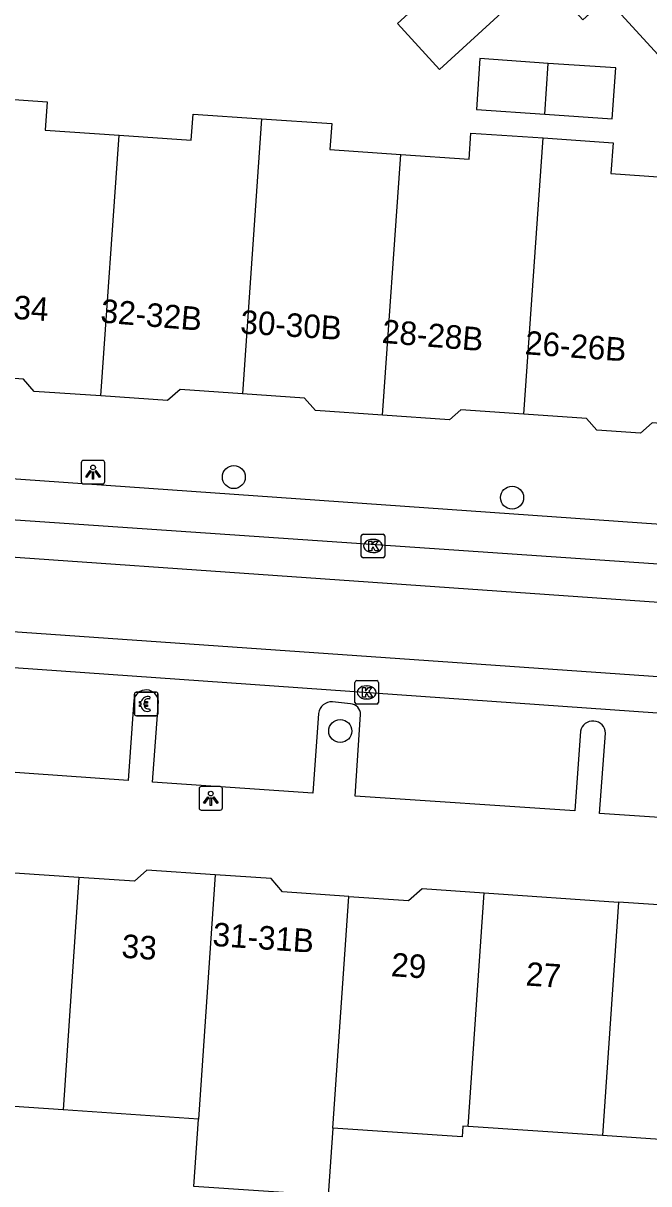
# Model space of a CAD drawing. Extents: x 159961 to 160856, y 382704 to 383353.
# Drawn here: x 160765.54 to 160792.15, y 382922.29 to 382971.65 of the extents above; entities that cross this region are included whole.
import ezdxf

# ---------------------------------------------------------------- set-up
doc = ezdxf.new("R2010")
doc.units = 0
for name, color, linetype in [('IMGEO_Betaalautomaat', 7, 'Continuous'), ('IMGEO_Boom', 7, 'Continuous'), ('IMGEO_Kolk', 7, 'Continuous'), ('IMGEO_Lichtpunt', 7, 'Continuous'), ('IMGEO_Pand', 7, 'Continuous'), ('IMGEO_Pand_nummerreeks', 7, 'Continuous'), ('IMGEO_Rijbaan_lokaal_open', 7, 'Continuous'), ('IMGEO_Voetpad_open', 7, 'Continuous')]:
    doc.layers.add(name, color=color, linetype=linetype)

msp = doc.modelspace()

# ---------------------------------------------------------------- linework, layer by layer
at = {"layer": 'IMGEO_Betaalautomaat'}
for p, q in [((160770.266, 382942.276), (160770.266, 382943.117)), ((160770.266, 382943.117), (160770.266, 382942.276)), ((160770.341, 382943.2), (160771.182, 382943.2)), ((160771.182, 382943.2), (160770.341, 382943.2)), ((160770.928, 382943.005), (160770.911, 382942.905)), ((160771.265, 382943.126), (160771.265, 382942.285)), ((160771.265, 382942.285), (160771.265, 382943.126)), ((160770.549, 382942.664), (160770.549, 382942.732)), ((160770.67, 382942.732), (160770.67, 382942.664)), ((160770.915, 382942.499), (160770.937, 382942.412)), ((160771.191, 382942.201), (160770.35, 382942.201)), ((160770.35, 382942.201), (160771.191, 382942.201))]:
    msp.add_line(p, q, dxfattribs=at)
for points in [[(160770.549, 382942.732), (160770.48, 382942.732), (160770.48, 382942.801), (160770.559, 382942.801)], [(160770.554, 382942.595), (160770.48, 382942.595), (160770.48, 382942.664), (160770.549, 382942.664)], [(160770.681, 382942.801), (160770.828, 382942.801), (160770.828, 382942.732), (160770.67, 382942.732)], [(160770.67, 382942.664), (160770.828, 382942.664), (160770.828, 382942.595), (160770.684, 382942.595)]]:
    msp.add_lwpolyline(points, dxfattribs=at)
for centre, radius, start, end in [((160770.344, 382943.123), 0.0779, 92.4484, 184.2845), ((160770.344, 382943.123), 0.0779, 92.4484, 184.2845), ((160770.842, 382942.725), 0.293, 73.014, 165.0139), ((160771.188, 382943.123), 0.0779, 2.4484, 94.2845), ((160771.188, 382943.123), 0.0779, 2.4484, 94.2845), ((160770.815, 382942.65), 0.267, 191.8096, 297.0389), ((160770.848, 382942.738), 0.179, 69.3236, 159.5683), ((160770.848, 382942.665), 0.179, 202.7625, 291.8693), ((160770.344, 382942.279), 0.0779, 182.4484, 274.2845), ((160770.344, 382942.279), 0.0779, 182.4484, 274.2845), ((160771.188, 382942.279), 0.0779, 272.4484, 4.2845), ((160771.188, 382942.279), 0.0779, 272.4484, 4.2845)]:
    msp.add_arc(centre, radius, start, end, dxfattribs=at)
at = {"layer": 'IMGEO_Boom'}
for centre in [(160774.497, 382952.347), (160786.334, 382951.475), (160779.023, 382941.547)]:
    msp.add_circle(centre, 0.489, dxfattribs=at)
at = {"layer": 'IMGEO_Kolk'}
for p, q in [((160779.992, 382949.918), (160780.844, 382949.918)), ((160779.917, 382948.992), (160779.917, 382949.844)), ((160780.405, 382949.698), (160780.43, 382949.698)), ((160780.918, 382949.844), (160780.918, 382948.992)), ((160780.844, 382948.918), (160779.992, 382948.918)), ((160780.428, 382949.138), (160780.403, 382949.138)), ((160779.649, 382942.767), (160779.649, 382943.619)), ((160779.724, 382943.693), (160780.576, 382943.693)), ((160780.65, 382943.619), (160780.65, 382942.767)), ((160780.137, 382943.473), (160780.162, 382943.473)), ((160780.576, 382942.693), (160779.724, 382942.693)), ((160780.16, 382942.913), (160780.135, 382942.913))]:
    msp.add_line(p, q, dxfattribs=at)
for points in [[(160779.992, 382949.918), (160780.844, 382949.918)], [(160779.917, 382948.992), (160779.917, 382949.844)], [(160780.238, 382949.618), (160780.361, 382949.618), (160780.361, 382949.467), (160780.491, 382949.618), (160780.655, 382949.618), (160780.509, 382949.467), (160780.662, 382949.218), (160780.51, 382949.218), (160780.425, 382949.382), (160780.361, 382949.315), (160780.361, 382949.218), (160780.238, 382949.218), (160780.238, 382949.618)], [(160780.918, 382949.844), (160780.918, 382948.992)], [(160780.844, 382948.918), (160779.992, 382948.918)], [(160779.649, 382942.767), (160779.649, 382943.619)], [(160779.724, 382943.693), (160780.576, 382943.693)], [(160780.65, 382943.619), (160780.65, 382942.767)], [(160779.97, 382943.393), (160780.093, 382943.393), (160780.093, 382943.242), (160780.223, 382943.393), (160780.387, 382943.393), (160780.241, 382943.242), (160780.394, 382942.993), (160780.242, 382942.993), (160780.157, 382943.157), (160780.093, 382943.09), (160780.093, 382942.993), (160779.97, 382942.993), (160779.97, 382943.393)], [(160780.576, 382942.693), (160779.724, 382942.693)]]:
    msp.add_lwpolyline(points, dxfattribs=at)
for centre, start, end in [((160779.994, 382949.842), 91.552, 178.448), ((160779.994, 382949.842), 91.552, 178.448), ((160780.842, 382949.842), 1.552, 88.448), ((160780.842, 382949.842), 1.552, 88.448), ((160779.994, 382948.994), 181.552, 268.448), ((160779.994, 382948.994), 181.552, 268.448), ((160780.842, 382948.994), 271.552, 358.448), ((160780.842, 382948.994), 271.552, 358.448), ((160779.726, 382943.617), 91.552, 178.448), ((160779.726, 382943.617), 91.552, 178.448), ((160780.574, 382943.617), 1.552, 88.448), ((160780.574, 382943.617), 1.552, 88.448), ((160779.726, 382942.769), 181.552, 268.448), ((160779.726, 382942.769), 181.552, 268.448), ((160780.574, 382942.769), 271.552, 358.448), ((160780.574, 382942.769), 271.552, 358.448)]:
    msp.add_arc(centre, 0.0765, start, end, dxfattribs=at)
for centre, major_axis, ratio, start_param, end_param in [((160780.404, 382949.418), (-0.387, 0.002), 0.722429, 4.712389, 7.853982), ((160780.429, 382949.418), (-0.39, 0.002), 0.717154, 1.570796, 4.712389), ((160780.136, 382943.193), (-0.387, 0.002), 0.722429, 4.712389, 7.853982), ((160780.161, 382943.193), (-0.39, 0.002), 0.717154, 1.570796, 4.712389)]:
    msp.add_ellipse(centre, major_axis=major_axis, ratio=ratio, start_param=start_param, end_param=end_param, dxfattribs=at)
at = {"layer": 'IMGEO_Lichtpunt'}
for p, q in [((160768.008, 382952.961), (160768.008, 382952.154)), ((160768.008, 382952.961), (160768.008, 382952.154)), ((160768.91, 382953.056), (160768.102, 382953.056)), ((160768.91, 382953.056), (160768.102, 382953.056)), ((160769.004, 382952.154), (160769.004, 382952.961)), ((160769.004, 382952.154), (160769.004, 382952.961)), ((160768.102, 382952.06), (160768.91, 382952.06)), ((160768.102, 382952.06), (160768.91, 382952.06)), ((160773.018, 382939.089), (160773.018, 382938.282)), ((160773.018, 382939.089), (160773.018, 382938.282)), ((160773.92, 382939.184), (160773.112, 382939.184)), ((160773.92, 382939.184), (160773.112, 382939.184)), ((160774.014, 382938.282), (160774.014, 382939.089)), ((160774.014, 382938.282), (160774.014, 382939.089)), ((160773.112, 382938.188), (160773.92, 382938.188)), ((160773.112, 382938.188), (160773.92, 382938.188))]:
    msp.add_line(p, q, dxfattribs=at)
for points in [[(160768.382, 382952.625), (160768.421, 382952.597), (160768.233, 382952.335), (160768.195, 382952.362), (160768.382, 382952.625)], [(160768.484, 382952.577), (160768.531, 382952.577), (160768.531, 382952.255), (160768.484, 382952.255), (160768.484, 382952.577)], [(160768.594, 382952.597), (160768.632, 382952.624), (160768.819, 382952.362), (160768.78, 382952.334), (160768.594, 382952.597)], [(160773.392, 382938.753), (160773.431, 382938.725), (160773.243, 382938.463), (160773.205, 382938.49), (160773.392, 382938.753)], [(160773.494, 382938.705), (160773.541, 382938.705), (160773.541, 382938.383), (160773.494, 382938.383), (160773.494, 382938.705)], [(160773.604, 382938.725), (160773.642, 382938.752), (160773.829, 382938.49), (160773.79, 382938.462), (160773.604, 382938.725)]]:
    msp.add_lwpolyline(points, dxfattribs=at)
for centre in [(160768.507, 382952.759), (160773.517, 382938.887)]:
    msp.add_circle(centre, 0.0994, dxfattribs=at)
for centre, start, end in [((160768.102, 382952.961), 90, 180), ((160768.102, 382952.961), 90, 180), ((160768.91, 382952.961), 0, 90), ((160768.91, 382952.961), 0, 90), ((160768.102, 382952.154), 180, 270), ((160768.102, 382952.154), 180, 270), ((160768.91, 382952.154), 270, 0), ((160768.91, 382952.154), 270, 360), ((160773.112, 382939.089), 90, 180), ((160773.112, 382939.089), 90, 180), ((160773.92, 382939.089), 0, 90), ((160773.92, 382939.089), 0, 90), ((160773.112, 382938.282), 180, 270), ((160773.112, 382938.282), 180, 270), ((160773.92, 382938.282), 270, 0), ((160773.92, 382938.282), 270, 360)]:
    msp.add_arc(centre, 0.0946, start, end, dxfattribs=at)
at = {"layer": 'IMGEO_Pand'}
for points in [[(160781.463, 382971.635), (160783.247, 382969.68), (160785.886, 382972.09), (160784.102, 382974.045), (160781.463, 382971.635)], [(160804.564, 382970.344), (160801.549, 382967.593), (160799.427, 382967.69), (160795, 382972.542), (160792.547, 382970.305), (160790.346, 382972.718), (160789.337, 382971.797), (160787.65, 382973.646)], [(160787.874, 382969.945), (160784.961, 382970.144), (160784.813, 382967.987), (160787.723, 382967.788)], [(160787.723, 382967.788), (160787.874, 382969.945)], [(160787.723, 382967.788), (160790.592, 382967.592), (160790.74, 382969.749), (160787.874, 382969.945)], [(160763.716, 382968.503), (160766.558, 382968.308), (160766.475, 382967.104), (160769.619, 382966.889)], [(160769.619, 382966.889), (160772.684, 382966.679), (160772.76, 382967.79), (160775.677, 382967.59)], [(160775.677, 382967.59), (160774.86, 382955.887)], [(160775.677, 382967.59), (160778.662, 382967.386), (160778.586, 382966.277), (160781.594, 382966.071)], [(160768.845, 382955.8), (160769.619, 382966.889)], [(160781.594, 382966.071), (160784.502, 382965.872), (160784.578, 382966.981), (160787.652, 382966.771)], [(160786.832, 382955.029), (160787.652, 382966.771)], [(160787.652, 382966.771), (160790.627, 382966.567), (160790.538, 382965.26), (160793.563, 382965.041), (160793.475, 382963.74), (160793.636, 382963.729), (160793.353, 382959.59), (160793.012, 382954.601)], [(160780.82, 382954.979), (160781.594, 382966.071)], [(160768.845, 382955.8), (160766.01, 382955.994), (160765.555, 382956.516), (160762.892, 382956.698)], [(160774.86, 382955.887), (160772.208, 382956.069), (160771.678, 382955.606), (160768.845, 382955.8)], [(160780.82, 382954.979), (160777.972, 382955.174), (160777.508, 382955.706), (160774.86, 382955.887)], [(160786.832, 382955.029), (160784.159, 382955.212), (160783.668, 382954.784), (160780.82, 382954.979)], [(160793.012, 382954.601), (160792.29, 382954.651), (160791.8, 382954.223), (160789.935, 382954.351), (160789.503, 382954.846), (160786.832, 382955.029)], [(160767.906, 382935.323), (160765.17, 382935.509), (160764.697, 382936.052), (160762.3, 382936.215)], [(160773.702, 382935.432), (160770.802, 382935.629), (160770.267, 382935.162), (160767.906, 382935.323)], [(160767.906, 382935.323), (160767.233, 382925.441)], [(160773.702, 382935.432), (160772.991, 382925.048)], [(160779.388, 382934.518), (160776.567, 382934.711), (160776.079, 382935.27), (160773.702, 382935.432)], [(160779.388, 382934.518), (160781.928, 382934.345), (160782.503, 382934.847), (160785.144, 382934.667)], [(160784.464, 382924.735), (160785.144, 382934.667)], [(160785.144, 382934.667), (160790.865, 382934.277)], [(160778.712, 382924.659), (160779.388, 382934.518)], [(160790.865, 382934.277), (160790.186, 382924.345)], [(160796.587, 382933.887), (160790.865, 382934.277)], [(160767.233, 382925.441), (160761.592, 382925.825)], [(160772.991, 382925.048), (160767.233, 382925.441)], [(160778.712, 382924.659), (160778.516, 382921.788), (160772.795, 382922.18), (160772.991, 382925.048)], [(160784.464, 382924.735), (160784.244, 382924.75), (160784.212, 382924.284), (160778.712, 382924.659)], [(160790.186, 382924.345), (160784.464, 382924.735)], [(160795.907, 382923.956), (160790.186, 382924.345)]]:
    msp.add_lwpolyline(points, dxfattribs=at)
at = {"layer": 'IMGEO_Rijbaan_lokaal_open'}
for points in [[(160800.215, 382948.117), (160740.964, 382952.177)], [(160740.864, 382950.64), (160800.081, 382946.504)], [(160799.87, 382943.344), (160740.658, 382947.471)], [(160740.56, 382945.978), (160799.768, 382941.815)]]:
    msp.add_lwpolyline(points, dxfattribs=at)
at = {"layer": 'IMGEO_Voetpad_open'}
for points in [[(160743.636, 382953.796), (160798.108, 382949.959)], [(160770.241, 382942.864), (160770, 382939.439), (160760.162, 382940.146), (160760.43, 382943.539)], [(160778.102, 382942.3), (160777.854, 382938.912), (160771.036, 382939.373), (160771.296, 382942.807)], [(160779.459, 382942.703), (160778.696, 382942.796)], [(160789.245, 382941.539), (160788.996, 382938.149), (160779.656, 382938.782), (160779.89, 382942.253)], [(160799.412, 382937.413), (160790.046, 382938.046), (160790.312, 382941.46)]]:
    msp.add_lwpolyline(points, dxfattribs=at)
for centre, radius, start, end in [((160770.765, 382942.762), 0.533, 4.792, 169.0228), ((160778.675, 382942.218), 0.579, 87.8968, 171.8281), ((160779.441, 382942.254), 0.449, 359.872, 87.657), ((160789.774, 382941.436), 0.539, 2.5813, 168.9499)]:
    msp.add_arc(centre, radius, start, end, dxfattribs=at)

# ---------------------------------------------------------------- texts
at = {"layer": 'IMGEO_Pand_nummerreeks'}
for s, rotation, p in [('34', 355.9957, (160765.097, 382959.082)), ('32-32B', 355.2582, (160768.802, 382958.927)), ('30-30B', 356.3255, (160774.752, 382958.458)), ('28-28B', 355.2719, (160780.769, 382958.059)), ('26-26B', 355.9144, (160786.857, 382957.573)), ('31-31B', 356.0867, (160773.57, 382932.411)), ('33', 356.0594, (160769.699, 382931.913)), ('29', 356.0594, (160781.162, 382931.124)), ('27', 356.0594, (160786.893, 382930.729))]:
    msp.add_text(s, height=1, rotation=rotation, dxfattribs=at).set_placement(p)

doc.saveas('drawing.dxf')
